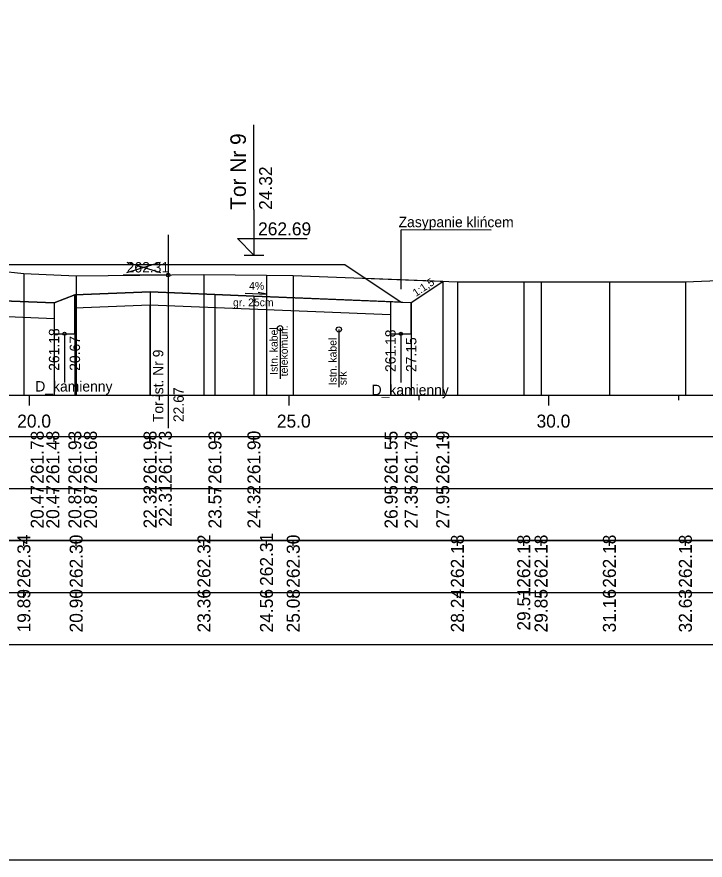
# Model space of a CAD drawing. Extents: x 6516023 to 6560129, y 5513077 to 5529206.
# Drawn here: x 6518640.67 to 6518653.92, y 5514451.16 to 5514467.39 of the extents above; entities that cross this region are included whole.
import ezdxf

# ---------------------------------------------------------------- set-up
doc = ezdxf.new("R2010")
doc.units = 0
for name, color, linetype in [('IR_default', 7, 'Continuous'), ('TOR_PRZEK_P-kable', 7, 'Continuous'), ('TOR_PRZEK_P-komponent', 7, 'Continuous'), ('TOR_PRZEK_P-odwodnienie', 7, 'Continuous'), ('TOR_PRZEK_P-opisy', 7, 'Continuous'), ('TOR_PRZEK_P-tabelka istniejace', 7, 'Continuous'), ('TOR_PRZEK_P-tabelka projektowane', 7, 'Continuous'), ('TOR_PRZEK_P-teren istniejacy', 7, 'Continuous'), ('TOR_PRZEK_P-tory istniejace', 7, 'Continuous'), ('TOR_PRZEK_P-tory projektowane', 7, 'Continuous'), ('TOR_PRZEK_P-uklad odniesienia', 7, 'Continuous'), ('TOR_PRZEK_P-warstwa ochronna I', 7, 'Continuous'), ('TOR_PRZEK_P-warstwa ochronna II', 7, 'Continuous'), ('TOR_RAMKI-ramka+tabelka 1', 7, 'Continuous')]:
    doc.layers.add(name, color=color, linetype=linetype)

msp = doc.modelspace()

# ---------------------------------------------------------------- linework, layer by layer
at = {"layer": 'IR_default'}
msp.add_lwpolyline([(6518630.88, 5514462.112), (6518630.88, 5514462.112), (6518630.982, 5514462.18), (6518631.643, 5514462.62), (6518632.108, 5514462.62), (6518635.169, 5514462.62), (6518635.337, 5514462.62), (6518636.453, 5514462.62), (6518636.593, 5514462.62), (6518637.824, 5514462.62), (6518638.15, 5514462.62), (6518639.953, 5514462.62), (6518640.093, 5514462.62), (6518641.324, 5514462.62), (6518641.605, 5514462.62), (6518643.482, 5514462.621), (6518646.982, 5514462.621), (6518647.127, 5514462.524), (6518648.067, 5514461.897), (6518648.261, 5514461.889), (6518648.868, 5514462.294)], dxfattribs=at)
at = {"layer": 'TOR_PRZEK_P-kable'}
for p, q in [((6518645.735, 5514461.394), (6518645.735, 5514460.42)), ((6518646.868, 5514461.369), (6518646.868, 5514460.26))]:
    msp.add_line(p, q, dxfattribs=at)
for centre in [(6518645.735, 5514461.394), (6518646.868, 5514461.369)]:
    msp.add_circle(centre, 0.05, dxfattribs=at)
at = {"layer": 'TOR_PRZEK_P-komponent'}
for p, q in [((6518648.868, 5514462.294), (6518647.385, 5514462.352)), ((6518648.261, 5514461.889), (6518648.868, 5514462.294))]:
    msp.add_line(p, q, dxfattribs=at)
msp.add_lwpolyline([(6518630.88, 5514462.112), (6518631.643, 5514462.62), (6518635.169, 5514462.62), (6518636.453, 5514462.62), (6518639.953, 5514462.62), (6518637.824, 5514462.62), (6518641.324, 5514462.62), (6518643.482, 5514462.621), (6518646.982, 5514462.621), (6518648.067, 5514461.897), (6518645.232, 5514462.011), (6518644.482, 5514462.041), (6518643.232, 5514462.091), (6518641.784, 5514462.033), (6518641.384, 5514461.883), (6518639.574, 5514461.955), (6518638.203, 5514462.01), (6518637.453, 5514462.04), (6518635.883, 5514462.103), (6518635.483, 5514461.928), (6518632.669, 5514462.04), (6518632.399, 5514462.051)], dxfattribs=at)
at = {"layer": 'TOR_PRZEK_P-odwodnienie'}
for p, q in [((6518641.584, 5514461.288), (6518641.584, 5514460.35)), ((6518648.061, 5514461.286), (6518648.061, 5514460.348))]:
    msp.add_line(p, q, dxfattribs=at)
for points in [[(6518641.384, 5514461.883), (6518641.384, 5514461.288), (6518641.784, 5514461.288), (6518641.784, 5514462.033)], [(6518647.861, 5514461.905), (6518647.861, 5514461.286), (6518648.261, 5514461.286), (6518648.261, 5514461.889)]]:
    msp.add_lwpolyline(points, dxfattribs=at)
for centre in [(6518641.584, 5514461.288), (6518648.061, 5514461.286)]:
    msp.add_circle(centre, 0.03, dxfattribs=at)
at = {"layer": 'TOR_PRZEK_P-opisy'}
msp.add_line((6518648.069, 5514462.142), (6518648.069, 5514463.289), dxfattribs=at)
msp.add_line((6518648.069, 5514462.142), (6518648.069, 5514463.289), dxfattribs=at)
for points in [[(6518649.801, 5514463.278), (6518648.069, 5514463.289)], [(6518645.061, 5514462.069), (6518645.479, 5514462.05), (6518645.311, 5514462.078)]]:
    msp.add_lwpolyline(points, dxfattribs=at)
at = {"layer": 'TOR_PRZEK_P-tabelka istniejace'}
for p, q in [((6518640.802, 5514457.206), (6518640.802, 5514457.306)), ((6518641.809, 5514457.206), (6518641.809, 5514457.306)), ((6518644.27, 5514457.206), (6518644.27, 5514457.306)), ((6518645.474, 5514457.206), (6518645.474, 5514457.306)), ((6518645.989, 5514457.206), (6518645.989, 5514457.306)), ((6518649.15, 5514457.206), (6518649.15, 5514457.306)), ((6518650.427, 5514457.206), (6518650.427, 5514457.306)), ((6518650.761, 5514457.206), (6518650.761, 5514457.306)), ((6518652.077, 5514457.206), (6518652.077, 5514457.306)), ((6518653.54, 5514457.206), (6518653.54, 5514457.306)), ((6518544.663, 5514456.306), (6518688.463, 5514456.306)), ((6518640.802, 5514456.206), (6518640.802, 5514456.306)), ((6518641.809, 5514456.206), (6518641.809, 5514456.306)), ((6518644.27, 5514456.206), (6518644.27, 5514456.306)), ((6518645.474, 5514456.206), (6518645.474, 5514456.306)), ((6518645.989, 5514456.206), (6518645.989, 5514456.306)), ((6518649.15, 5514456.206), (6518649.15, 5514456.306)), ((6518650.427, 5514456.206), (6518650.427, 5514456.306)), ((6518650.761, 5514456.206), (6518650.761, 5514456.306)), ((6518652.077, 5514456.206), (6518652.077, 5514456.306)), ((6518653.54, 5514456.206), (6518653.54, 5514456.306))]:
    msp.add_line(p, q, dxfattribs=at)
for points in [[(6518640.802, 5514462.444), (6518640.802, 5514460.306), (6518640.802, 5514460.176), (6518640.802, 5514460.106)], [(6518641.809, 5514462.402), (6518641.809, 5514460.306), (6518641.809, 5514460.176), (6518641.809, 5514460.106)], [(6518644.27, 5514462.427), (6518644.27, 5514460.306), (6518644.27, 5514460.176), (6518644.27, 5514460.106)], [(6518645.474, 5514462.414), (6518645.474, 5514460.306), (6518645.474, 5514460.176), (6518645.474, 5514460.106)], [(6518645.989, 5514462.406), (6518645.989, 5514460.306), (6518645.989, 5514460.176), (6518645.989, 5514460.106)], [(6518649.15, 5514462.283), (6518649.15, 5514460.306), (6518649.15, 5514460.176), (6518649.15, 5514460.106)], [(6518650.427, 5514462.284), (6518650.427, 5514460.306), (6518650.427, 5514460.176), (6518650.427, 5514460.106)], [(6518650.761, 5514462.285), (6518650.761, 5514460.306), (6518650.761, 5514460.176), (6518650.761, 5514460.106)], [(6518652.077, 5514462.285), (6518652.077, 5514460.306), (6518652.077, 5514460.176), (6518652.077, 5514460.106)], [(6518653.54, 5514462.285), (6518653.54, 5514460.306), (6518653.54, 5514460.176), (6518653.54, 5514460.106)]]:
    msp.add_lwpolyline(points, dxfattribs=at)
msp.add_lwpolyline([(6518544.663, 5514457.306), (6518544.663, 5514455.306), (6518688.463, 5514455.306), (6518688.463, 5514457.306)], close=True, dxfattribs=at)
at = {"layer": 'TOR_PRZEK_P-tabelka projektowane'}
for p, q in [((6518641.384, 5514459.206), (6518641.384, 5514459.306)), ((6518641.384, 5514459.206), (6518641.384, 5514459.306)), ((6518641.784, 5514459.206), (6518641.784, 5514459.306)), ((6518641.784, 5514459.206), (6518641.784, 5514459.306)), ((6518643.226, 5514459.206), (6518643.226, 5514459.306)), ((6518643.232, 5514459.206), (6518643.232, 5514459.306)), ((6518644.482, 5514459.206), (6518644.482, 5514459.306)), ((6518645.232, 5514459.206), (6518645.232, 5514459.306)), ((6518647.861, 5514459.206), (6518647.861, 5514459.306)), ((6518648.261, 5514459.206), (6518648.261, 5514459.306)), ((6518648.868, 5514459.206), (6518648.868, 5514459.306)), ((6518544.663, 5514458.306), (6518688.463, 5514458.306)), ((6518641.384, 5514458.206), (6518641.384, 5514458.306)), ((6518641.384, 5514458.206), (6518641.384, 5514458.306)), ((6518641.784, 5514458.206), (6518641.784, 5514458.306)), ((6518641.784, 5514458.206), (6518641.784, 5514458.306)), ((6518643.226, 5514458.206), (6518643.226, 5514458.306)), ((6518643.232, 5514458.206), (6518643.232, 5514458.306)), ((6518644.482, 5514458.206), (6518644.482, 5514458.306)), ((6518645.232, 5514458.206), (6518645.232, 5514458.306)), ((6518647.861, 5514458.206), (6518647.861, 5514458.306)), ((6518648.261, 5514458.206), (6518648.261, 5514458.306)), ((6518648.868, 5514458.206), (6518648.868, 5514458.306))]:
    msp.add_line(p, q, dxfattribs=at)
for points in [[(6518648.868, 5514462.294), (6518648.868, 5514460.306), (6518648.868, 5514460.176), (6518648.868, 5514460.106)], [(6518641.784, 5514462.033), (6518641.784, 5514460.306), (6518641.784, 5514460.176), (6518641.784, 5514460.106)], [(6518643.232, 5514462.091), (6518643.232, 5514460.306), (6518643.232, 5514460.176), (6518643.232, 5514460.106)], [(6518644.482, 5514462.041), (6518644.482, 5514460.306), (6518644.482, 5514460.176), (6518644.482, 5514460.106)], [(6518645.232, 5514462.011), (6518645.232, 5514460.306), (6518645.232, 5514460.176), (6518645.232, 5514460.106)], [(6518641.384, 5514461.883), (6518641.384, 5514460.306), (6518641.384, 5514460.176), (6518641.384, 5514460.106)], [(6518648.261, 5514461.889), (6518648.261, 5514460.306), (6518648.261, 5514460.176), (6518648.261, 5514460.106)], [(6518641.784, 5514461.783), (6518641.784, 5514460.306), (6518641.784, 5514460.176), (6518641.784, 5514460.106)], [(6518643.226, 5514461.841), (6518643.226, 5514460.306), (6518643.226, 5514460.176), (6518643.226, 5514460.106)], [(6518641.384, 5514461.583), (6518641.384, 5514460.306), (6518641.384, 5514460.176), (6518641.384, 5514460.106)], [(6518647.861, 5514461.656), (6518647.861, 5514460.306), (6518647.861, 5514460.176), (6518647.861, 5514460.106)]]:
    msp.add_lwpolyline(points, dxfattribs=at)
msp.add_lwpolyline([(6518544.663, 5514459.306), (6518544.663, 5514457.306), (6518688.463, 5514457.306), (6518688.463, 5514459.306)], close=True, dxfattribs=at)
at = {"layer": 'TOR_PRZEK_P-teren istniejacy'}
msp.add_lwpolyline([(6518627.935, 5514462.6), (6518629.041, 5514462.59), (6518629.468, 5514462.582), (6518631.111, 5514462.528), (6518634.181, 5514462.348), (6518635.791, 5514462.327), (6518637.975, 5514462.338), (6518639.224, 5514462.419), (6518640.312, 5514462.496), (6518640.802, 5514462.444), (6518641.809, 5514462.402), (6518644.27, 5514462.427), (6518645.474, 5514462.414), (6518645.989, 5514462.406), (6518649.15, 5514462.283), (6518650.427, 5514462.284), (6518650.761, 5514462.285), (6518652.077, 5514462.285), (6518653.54, 5514462.285), (6518655.253, 5514462.358)], dxfattribs=at)
at = {"layer": 'TOR_PRZEK_P-tory istniejace'}
for p, q in [((6518643.581, 5514463.192), (6518643.581, 5514459.471)), ((6518642.782, 5514462.463), (6518643.434, 5514462.666)), ((6518642.782, 5514462.666), (6518643.434, 5514462.463)), ((6518643.582, 5514462.416), (6518642.716, 5514462.416))]:
    msp.add_line(p, q, dxfattribs=at)
msp.add_circle((6518643.582, 5514462.416), 0.035, dxfattribs=at)
at = {"layer": 'TOR_PRZEK_P-tory projektowane'}
for p, q in [((6518645.232, 5514463.678), (6518645.232, 5514465.31)), ((6518645.232, 5514463.678), (6518645.232, 5514462.801)), ((6518645.232, 5514462.801), (6518644.913, 5514463.12)), ((6518644.913, 5514463.12), (6518646.257, 5514463.12)), ((6518645.041, 5514462.801), (6518645.424, 5514462.801))]:
    msp.add_line(p, q, dxfattribs=at)
at = {"layer": 'TOR_PRZEK_P-uklad odniesienia'}
for p, q in [((6518548.463, 5514460.106), (6518688.463, 5514460.106)), ((6518640.913, 5514459.906), (6518640.913, 5514460.106)), ((6518643.413, 5514460.006), (6518643.413, 5514460.106)), ((6518645.913, 5514459.906), (6518645.913, 5514460.106)), ((6518648.413, 5514460.006), (6518648.413, 5514460.106)), ((6518650.913, 5514459.906), (6518650.913, 5514460.106)), ((6518653.413, 5514460.006), (6518653.413, 5514460.106))]:
    msp.add_line(p, q, dxfattribs=at)
at = {"layer": 'TOR_PRZEK_P-warstwa ochronna I'}
for points in [[(6518635.883, 5514461.803), (6518638.203, 5514461.71), (6518639.574, 5514461.655), (6518641.384, 5514461.583)], [(6518641.784, 5514461.783), (6518643.226, 5514461.841), (6518647.861, 5514461.656)]]:
    msp.add_lwpolyline(points, dxfattribs=at)
at = {"layer": 'TOR_PRZEK_P-warstwa ochronna II'}
msp.add_lwpolyline([(6518630.243, 5514462.138), (6518632.669, 5514462.04), (6518633.419, 5514462.01), (6518635.483, 5514461.928), (6518635.883, 5514462.103), (6518637.453, 5514462.04), (6518638.203, 5514462.01), (6518639.574, 5514461.955), (6518641.384, 5514461.883), (6518641.784, 5514462.033), (6518643.232, 5514462.091), (6518644.482, 5514462.041), (6518645.232, 5514462.011), (6518648.261, 5514461.889), (6518648.868, 5514462.294)], dxfattribs=at)
at = {"layer": 'TOR_RAMKI-ramka+tabelka 1'}
msp.add_lwpolyline([(6518542.013, 5514479.656), (6518789.513, 5514479.656), (6518789.513, 5514451.156), (6518542.013, 5514451.156)], close=True, dxfattribs=at)

# ---------------------------------------------------------------- texts
at = {"layer": 'TOR_PRZEK_P-kable'}
for s, height, p in [('Istn. kabel', 0.14999, (6518645.69, 5514460.496)), ('telekomun.', 0.15, (6518645.885, 5514460.468)), ('Istn. kabel', 0.14999, (6518646.823, 5514460.296)), ('srk', 0.15, (6518647.017, 5514460.296))]:
    msp.add_text(s, height=height, rotation=90.0511, dxfattribs=at).set_placement(p)
at = {"layer": 'TOR_PRZEK_P-odwodnienie'}
for s, rotation, p in [('261.18', 90, (6518641.484, 5514460.573)), ('20.67', 90, (6518641.884, 5514460.573)), ('261.18', 90, (6518647.961, 5514460.55)), ('27.15', 90, (6518648.361, 5514460.55)), ('D_kamienny', 360, (6518641.022, 5514460.175)), ('D_kamienny', 360, (6518647.499, 5514460.105))]:
    msp.add_text(s, height=0.2, rotation=rotation, dxfattribs=at).set_placement(p)
at = {"layer": 'TOR_PRZEK_P-opisy'}
for s, height, rotation, p in [('Zasypanie klińcem', 0.2, 359.9489, (6518648.018, 5514463.338)), ('1:1,5', 0.15, 34.0701, (6518648.353, 5514461.994)), ('4%', 0.15, 359.8485, (6518645.14, 5514462.135))]:
    msp.add_text(s, height=height, rotation=rotation, dxfattribs=at).set_placement(p)
at = {"layer": 'TOR_PRZEK_P-tabelka istniejace'}
for s, p in [('262.34', (6518640.927, 5514456.399)), ('262.30', (6518641.934, 5514456.398)), ('262.32', (6518644.395, 5514456.4)), ('262.31', (6518645.599, 5514456.433)), ('262.30', (6518646.114, 5514456.398)), ('262.18', (6518649.275, 5514456.398)), ('262.18', (6518650.552, 5514456.398)), ('262.18', (6518650.886, 5514456.398)), ('262.18', (6518652.202, 5514456.398)), ('262.18', (6518653.665, 5514456.398)), ('19.89', (6518640.927, 5514455.538)), ('20.90', (6518641.934, 5514455.538)), ('23.36', (6518644.395, 5514455.538)), ('24.56', (6518645.599, 5514455.538)), ('25.08', (6518646.114, 5514455.538)), ('28.24', (6518649.275, 5514455.539)), ('29.51', (6518650.552, 5514455.573)), ('29.85', (6518650.886, 5514455.537)), ('31.16', (6518652.202, 5514455.538)), ('32.63', (6518653.665, 5514455.538))]:
    msp.add_text(s, height=0.25, rotation=90, dxfattribs=at).set_placement(p)
at = {"layer": 'TOR_PRZEK_P-tabelka projektowane'}
for s, p in [('261.78', (6518641.184, 5514458.398)), ('261.48', (6518641.484, 5514458.398)), ('261.93', (6518641.909, 5514458.398)), ('261.68', (6518642.209, 5514458.398)), ('261.98', (6518643.357, 5514458.398)), ('261.73', (6518643.651, 5514458.398)), ('261.93', (6518644.607, 5514458.398)), ('261.90', (6518645.357, 5514458.398)), ('261.55', (6518647.998, 5514458.397)), ('261.78', (6518648.386, 5514458.398)), ('262.19', (6518648.993, 5514458.398)), ('20.47', (6518641.184, 5514457.538)), ('20.47', (6518641.484, 5514457.538)), ('20.87', (6518641.909, 5514457.538)), ('20.87', (6518642.209, 5514457.538)), ('22.32', (6518643.357, 5514457.54)), ('22.31', (6518643.651, 5514457.573)), ('23.57', (6518644.607, 5514457.538)), ('24.32', (6518645.357, 5514457.54)), ('26.95', (6518647.998, 5514457.537)), ('27.35', (6518648.386, 5514457.537)), ('27.95', (6518648.993, 5514457.537))]:
    msp.add_text(s, height=0.25, rotation=90, dxfattribs=at).set_placement(p)
at = {"layer": 'TOR_PRZEK_P-tory istniejace'}
msp.add_text('262.31', height=0.2, dxfattribs=at).set_placement((6518642.782, 5514462.466))
for s, rotation, p in [('Tor ist. Nr 9', 90.0511, (6518643.488, 5514459.586)), ('22.67', 90, (6518643.882, 5514459.586))]:
    msp.add_text(s, height=0.2, rotation=rotation, dxfattribs=at).set_placement(p)
at = {"layer": 'TOR_PRZEK_P-tory projektowane'}
for s, height, p in [('Tor Nr 9', 0.3, (6518645.078, 5514463.672)), ('24.32', 0.25, (6518645.582, 5514463.671))]:
    msp.add_text(s, height=height, rotation=90, dxfattribs=at).set_placement(p)
msp.add_text('262.69', height=0.25, dxfattribs=at).set_placement((6518645.312, 5514463.181))
at = {"layer": 'TOR_PRZEK_P-uklad odniesienia'}
for s, p in [('20.0', (6518640.674, 5514459.481)), ('25.0', (6518645.674, 5514459.481)), ('30.0', (6518650.674, 5514459.481))]:
    msp.add_text(s, height=0.25, dxfattribs=at).set_placement(p)
at = {"layer": 'TOR_PRZEK_P-warstwa ochronna I'}
msp.add_text('gr. 25cm', height=0.15, dxfattribs=at).set_placement((6518644.83, 5514461.815))

doc.saveas('drawing.dxf')
